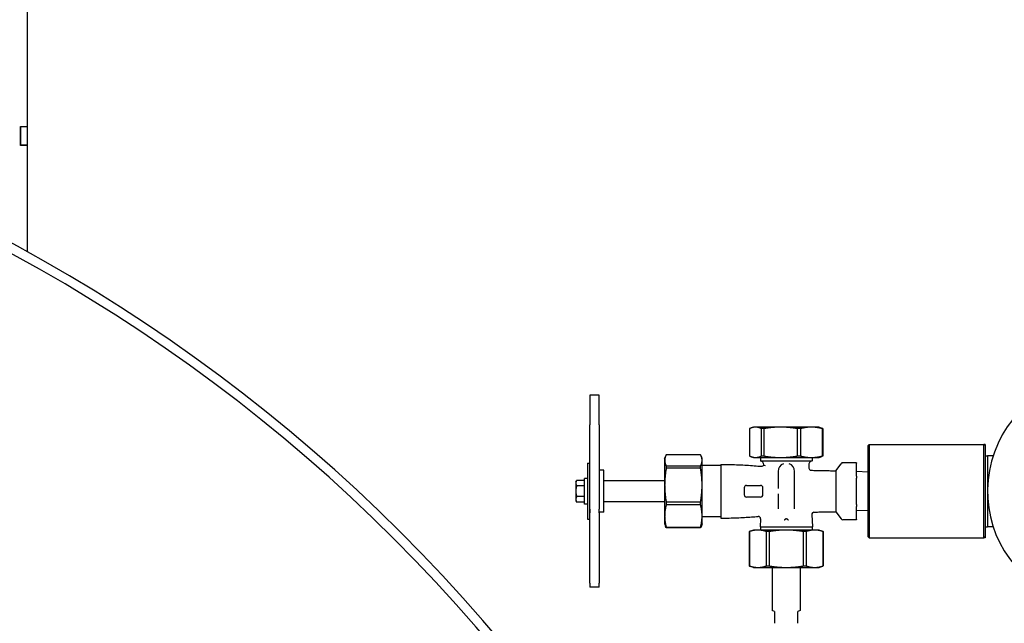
# Model space of a CAD drawing. Header units: inches. Extents: x 24 to 1128, y -69 to 748.
# Tile 272 of 656: x 428 to 454, y 320 to 336. Entities that reach past the tile are written whole.
import ezdxf

# ---------------------------------------------------------------- set-up
doc = ezdxf.new("R2010")
doc.units = ezdxf.units.IN
doc.header["$LTSCALE"] = 32
doc.header["$MEASUREMENT"] = 0
doc.layers.add('Visible (ANSI)', color=7, linetype='Continuous', lineweight=30)

msp = doc.modelspace()

# ---------------------------------------------------------------- linework, layer by layer
at = {"layer": 'Visible (ANSI)'}
for p, q in [((428.18688, 339.29117), (428.18688, 332.80117)), ((428.00758, 332.80117), (428.18688, 332.80117)), ((428.00758, 332.29117), (428.00758, 332.80117)), ((428.00758, 332.79117), (428.00758, 332.30117)), ((428.18688, 332.79117), (428.00758, 332.79117)), ((428.18688, 332.80117), (428.18688, 332.79117)), ((428.18688, 332.79117), (428.18688, 332.30117)), ((428.18688, 332.30117), (428.00758, 332.30117)), ((428.18688, 332.29117), (428.00758, 332.29117)), ((428.18688, 332.30117), (428.18688, 332.29117)), ((428.18688, 332.29117), (428.18688, 329.45574)), ((443.22451, 325.61213), (443.22451, 324.82521)), ((443.47451, 325.61213), (443.22451, 325.61213)), ((443.47451, 324.82521), (443.47451, 325.61213)), ((443.22451, 322.5666), (443.22451, 324.82521)), ((443.47451, 324.82521), (443.47451, 322.5666)), ((447.4955, 324.71987), (447.4955, 323.98927)), ((447.59951, 324.76082), (447.54277, 324.74017)), ((447.6528, 324.76082), (447.59951, 324.76082)), ((448.32406, 324.76082), (447.6528, 324.76082)), ((447.87313, 324.71987), (447.8101, 324.71987)), ((447.8101, 323.98927), (447.8101, 324.71987)), ((447.87313, 324.71987), (447.87313, 323.98927)), ((449.14577, 324.76082), (448.32406, 324.76082)), ((448.85215, 324.71987), (448.77499, 324.71987)), ((448.77499, 323.98927), (448.77499, 324.71987)), ((448.85215, 324.71987), (448.85215, 323.98927)), ((449.34951, 324.76082), (449.14577, 324.76082)), ((449.34951, 324.76082), (449.40626, 324.74017)), ((449.45353, 324.71987), (449.4394, 324.71987)), ((449.4394, 323.98927), (449.4394, 324.71987)), ((449.45353, 324.71987), (449.45353, 323.98927)), ((450.66201, 324.26492), (450.69326, 324.29617)), ((450.66201, 321.82742), (450.66201, 324.26492)), ((450.69326, 324.29617), (450.69326, 321.79617)), ((450.69326, 324.29617), (453.75576, 324.29617)), ((453.78701, 324.29617), (453.75576, 324.29617)), ((453.75576, 321.79617), (453.75576, 324.29617)), ((453.78701, 324.26492), (453.75576, 324.29617)), ((453.78701, 324.29617), (453.78701, 324.26492)), ((453.78701, 324.26492), (453.78701, 321.82742)), ((445.22451, 323.92117), (445.24338, 323.97302)), ((445.22451, 323.92117), (445.22451, 323.87222)), ((446.18356, 324.02317), (445.26546, 324.02317)), ((446.22451, 323.92117), (446.20564, 323.97302)), ((446.22451, 323.87222), (446.22451, 323.92117)), ((447.59951, 323.94832), (447.54277, 323.96897)), ((447.59951, 323.94832), (447.6528, 323.94832)), ((447.6528, 323.94832), (448.32406, 323.94832)), ((447.78701, 323.94832), (447.78701, 323.86117)), ((447.8101, 323.98927), (447.87313, 323.98927)), ((448.32406, 323.94832), (449.14577, 323.94832)), ((448.77499, 323.98927), (448.85215, 323.98927)), ((449.14577, 323.94832), (449.34951, 323.94832)), ((449.16201, 323.94832), (449.16201, 323.86117)), ((449.34951, 323.94832), (449.40626, 323.96897)), ((449.4394, 323.98927), (449.45353, 323.98927)), ((453.78701, 323.99453), (453.84951, 323.99617)), ((453.84951, 323.99617), (453.84951, 322.09617)), ((454.00321, 323.99617), (453.84951, 323.99617)), ((443.16451, 323.79617), (443.16451, 322.29617)), ((443.16451, 323.79617), (443.22451, 323.79617)), ((445.22451, 323.87222), (445.22451, 323.2093)), ((445.26546, 323.72127), (445.26546, 323.65902)), ((445.26546, 323.72127), (446.18356, 323.72127)), ((446.18356, 323.65902), (445.26546, 323.65902)), ((446.18356, 323.65902), (446.18356, 323.72127)), ((446.22451, 323.2093), (446.22451, 323.87222)), ((446.72451, 323.73367), (446.22451, 323.73367)), ((446.72451, 323.76472), (446.72451, 322.32762)), ((447.78701, 323.86117), (449.16201, 323.86117)), ((449.07588, 323.73477), (449.08002, 323.66604)), ((449.79951, 323.59617), (449.93738, 323.78328)), ((450.34951, 323.80871), (449.9877, 323.80871)), ((450.34951, 323.80871), (450.34951, 323.80033)), ((450.34951, 323.45031), (450.34951, 323.80033)), ((443.59951, 323.60867), (443.49014, 323.60867)), ((443.59951, 322.48367), (443.59951, 323.60867)), ((448.25576, 323.57742), (448.25576, 323.11543)), ((448.69326, 322.57984), (448.69326, 323.57742)), ((449.79951, 323.59617), (449.79951, 322.49617)), ((450.66201, 323.55753), (450.34951, 323.57117)), ((450.34951, 323.45031), (450.34951, 323.39619)), ((450.34951, 322.69615), (450.34951, 323.39619)), ((442.84951, 323.29617), (442.87184, 323.33484)), ((442.84951, 323.29617), (442.84951, 323.26268)), ((442.84951, 323.26268), (442.84951, 323.04617)), ((443.08451, 323.33484), (442.87184, 323.33484)), ((443.08451, 323.19051), (442.87184, 323.19051)), ((443.08451, 322.70217), (443.08451, 323.39017)), ((443.16451, 323.39017), (443.08451, 323.39017)), ((445.22451, 323.32742), (443.59951, 323.32742)), ((445.22451, 323.2093), (445.22451, 322.38325)), ((446.22451, 322.38325), (446.22451, 323.2093)), ((447.34951, 323.13992), (447.34951, 322.95242)), ((447.41201, 323.20242), (447.78701, 323.20242)), ((447.84951, 322.95242), (447.84951, 323.13992)), ((442.84951, 323.04617), (442.84951, 322.82966)), ((443.08451, 322.90183), (442.87184, 322.90183)), ((447.78701, 322.88992), (447.41201, 322.88992)), ((448.25576, 322.97691), (448.25576, 322.57984)), ((442.84951, 322.82966), (442.84951, 322.79617)), ((442.84951, 322.79617), (442.87184, 322.75749)), ((443.08451, 322.75749), (442.87184, 322.75749)), ((443.16451, 322.70217), (443.08451, 322.70217)), ((445.22451, 322.76492), (443.59951, 322.76492)), ((445.26546, 322.75958), (445.26546, 322.68202)), ((445.26546, 322.75958), (446.18356, 322.75958)), ((446.18356, 322.68202), (445.26546, 322.68202)), ((446.18356, 322.68202), (446.18356, 322.75958)), ((450.34951, 322.69615), (450.34951, 322.64202)), ((450.34951, 322.29201), (450.34951, 322.64202)), ((443.22451, 322.5666), (443.22451, 322.46953)), ((443.22451, 322.46953), (443.22451, 322.5666)), ((443.22451, 320.59115), (443.22451, 322.46953)), ((443.47451, 322.46953), (443.47451, 322.5666)), ((443.47451, 322.46953), (443.47451, 320.59115)), ((443.59951, 322.48367), (443.49014, 322.48367)), ((445.22451, 322.38325), (445.22451, 322.17117)), ((446.22451, 322.17117), (446.22451, 322.38325)), ((446.72451, 322.35867), (446.22451, 322.35867)), ((449.15499, 322.42167), (449.17451, 322.09767)), ((449.79951, 322.49617), (449.93738, 322.30906)), ((450.66201, 322.53481), (450.34951, 322.52117)), ((443.16451, 322.29617), (443.22451, 322.29617)), ((445.22451, 322.17117), (445.24338, 322.11932)), ((445.26546, 322.08448), (445.26546, 322.06916)), ((445.26546, 322.08448), (446.18356, 322.08448)), ((446.18356, 322.06916), (446.18356, 322.08448)), ((446.22451, 322.17117), (446.20564, 322.11932)), ((447.78704, 322.30566), (447.77451, 322.09767)), ((447.77451, 322.09767), (449.17451, 322.09767)), ((447.78701, 322.09767), (447.78701, 322.00867)), ((449.16201, 322.09767), (449.16201, 322.00867)), ((450.34951, 322.28363), (449.9877, 322.28363)), ((450.34951, 322.29201), (450.34951, 322.28363)), ((453.78701, 322.09781), (453.84951, 322.09617)), ((454.00321, 322.09617), (453.84951, 322.09617)), ((446.18356, 322.06916), (445.26546, 322.06916)), ((447.59951, 322.00867), (447.48701, 321.96772)), ((447.48787, 321.96772), (447.48701, 321.96772)), ((447.48701, 321.96772), (447.48701, 321.04962)), ((447.48787, 321.96772), (447.48787, 321.04962)), ((447.71674, 322.00867), (447.59951, 322.00867)), ((448.47451, 322.00867), (447.71674, 322.00867)), ((448.01677, 321.96772), (447.94561, 321.96772)), ((447.94561, 321.04962), (447.94561, 321.96772)), ((448.01677, 321.96772), (448.01677, 321.04962)), ((449.23228, 322.00867), (448.47451, 322.00867)), ((449.00341, 321.96772), (448.93226, 321.96772)), ((448.93226, 321.04962), (448.93226, 321.96772)), ((449.00341, 321.96772), (449.00341, 321.04962)), ((449.34951, 322.00867), (449.23228, 322.00867)), ((449.34951, 322.00867), (449.46201, 321.96772)), ((449.46201, 321.96772), (449.46116, 321.96772)), ((449.46116, 321.04962), (449.46116, 321.96772)), ((449.46201, 321.96772), (449.46201, 321.04962)), ((450.66201, 321.82742), (450.69326, 321.79617)), ((453.78701, 321.82742), (453.75576, 321.79617)), ((453.78701, 321.82742), (453.78701, 321.79617)), ((450.69326, 321.79617), (453.75576, 321.79617)), ((453.78701, 321.79617), (453.75576, 321.79617)), ((447.59951, 321.00867), (447.48701, 321.04962)), ((447.48701, 321.04962), (447.48787, 321.04962)), ((447.94561, 321.04962), (448.01677, 321.04962)), ((448.93226, 321.04962), (449.00341, 321.04962)), ((449.34951, 321.00867), (449.46201, 321.04962)), ((449.46116, 321.04962), (449.46201, 321.04962)), ((447.59951, 321.00867), (447.71674, 321.00867)), ((447.71674, 321.00867), (448.47451, 321.00867)), ((448.09951, 321.00867), (448.09951, 319.85331)), ((448.47451, 321.00867), (449.23228, 321.00867)), ((448.84951, 321.00867), (448.84951, 319.85331)), ((449.23228, 321.00867), (449.34951, 321.00867)), ((443.22451, 320.59115), (443.22451, 320.4802)), ((443.47451, 320.4802), (443.47451, 320.59115)), ((443.47451, 320.4802), (443.22451, 320.4802)), ((448.16201, 319.82742), (448.09951, 319.85331)), ((448.16201, 319.82742), (448.16201, 319.51492)), ((448.84951, 319.85331), (448.78701, 319.82742)), ((448.78701, 319.51492), (448.78701, 319.82742))]:
    msp.add_line(p, q, dxfattribs=at)
for centre, radius, start, end in [((406.62125, 290.39305), 44.62029, 28.225777, 94.726002), ((406.62125, 290.39305), 44.37029, 28.197664, 94.722655), ((456.91201, 323.04617), 3.06, 300.433365, 239.566635), ((447.74837, 323.74229), 0.125, 6.544845, 71.994266), ((447.81298, 323.77543), 0.0625, 265.040364, 342.402259), ((448.47451, 323.57742), 0.21875, 110.91922, 180), ((448.47451, 323.57742), 0.21875, 0, 69.08078), ((449.20065, 323.74229), 0.125, 108.005734, 183.447874), ((449.1424, 323.6698), 0.0625, 183.447874, 267.617645), ((449.9877, 323.74621), 0.0625, 90, 143.615648), ((443.49014, 323.59304), 0.01562, 90, 180), ((447.41201, 323.13992), 0.0625, 90, 180), ((447.78701, 323.13992), 0.0625, 0, 90), ((447.41201, 322.95242), 0.0625, 180, 270), ((447.78701, 322.95242), 0.0625, 270, 0), ((447.72466, 322.30942), 0.0625, 356.552126, 94.715029), ((449.21738, 322.42543), 0.0625, 92.023335, 183.447874), ((449.9877, 322.34613), 0.0625, 216.384352, 270)]:
    msp.add_arc(centre, radius, start, end, dxfattribs=at)
for points, weights in [([(447.6528, 324.76082), (447.5789, 324.76082), (447.4955, 324.71987)], [1, 1.07154778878, 1.0788594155]), ([(447.8101, 324.71987), (447.7267, 324.76082), (447.6528, 324.76082)], [1.0788594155, 1.07154778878, 1]), ([(448.32406, 324.76082), (448.11222, 324.76082), (447.87313, 324.71987)], [1, 1.07154778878, 1.0788594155]), ([(448.77499, 324.71987), (448.53591, 324.76082), (448.32406, 324.76082)], [1.0788594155, 1.07154778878, 1]), ([(449.14577, 324.76082), (449.00783, 324.76082), (448.85215, 324.71987)], [1, 1.07154778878, 1.0788594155]), ([(449.4394, 324.71987), (449.28372, 324.76082), (449.14577, 324.76082)], [1.0788594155, 1.07154778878, 1]), ([(449.40626, 324.74017), (449.4292, 324.73181), (449.45353, 324.71987)], [1.06905877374, 1.07671691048, 1.0788594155]), ([(445.26546, 324.02317), (445.22451, 323.94314), (445.22451, 323.87222)], [1.06691969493, 1.06560189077, 1]), ([(446.22451, 323.87222), (446.22451, 323.94314), (446.18356, 324.02317)], [1, 1.06560189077, 1.06691969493]), ([(447.4955, 323.98927), (447.5789, 323.94832), (447.6528, 323.94832)], [1.0788594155, 1.07154778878, 1]), ([(447.6528, 323.94832), (447.7267, 323.94832), (447.8101, 323.98927)], [1, 1.07154778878, 1.0788594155]), ([(447.87313, 323.98927), (448.11222, 323.94832), (448.32406, 323.94832)], [1.0788594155, 1.07154778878, 1]), ([(448.32406, 323.94832), (448.53591, 323.94832), (448.77499, 323.98927)], [1, 1.07154778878, 1.0788594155]), ([(448.85215, 323.98927), (449.00783, 323.94832), (449.14577, 323.94832)], [1.0788594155, 1.07154778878, 1]), ([(449.14577, 323.94832), (449.28372, 323.94832), (449.4394, 323.98927)], [1, 1.07154778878, 1.0788594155]), ([(449.45353, 323.98927), (449.4292, 323.97732), (449.40626, 323.96897)], [1.0788594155, 1.07671691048, 1.06905877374]), ([(445.22451, 323.87222), (445.22451, 323.80131), (445.26546, 323.72127)], [1, 1.06560189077, 1.06691969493]), ([(445.26546, 323.65902), (445.22451, 323.42058), (445.22451, 323.2093)], [1.06691969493, 1.06560189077, 1]), ([(446.18356, 323.72127), (446.22451, 323.80131), (446.22451, 323.87222)], [1.06691969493, 1.06560189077, 1]), ([(446.22451, 323.2093), (446.22451, 323.42058), (446.18356, 323.65902)], [1, 1.06560189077, 1.06691969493]), ([(442.87184, 323.33484), (442.84951, 323.29617), (442.84951, 323.26268)], [1, 1.0379548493, 1]), ([(442.84951, 323.26268), (442.84951, 323.22918), (442.87184, 323.19051)], [1, 1.0379548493, 1]), ([(442.87184, 323.19051), (442.84951, 323.11316), (442.84951, 323.04617)], [1, 1.0379548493, 1]), ([(445.22451, 323.2093), (445.22451, 322.99803), (445.26546, 322.75958)], [1, 1.06560189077, 1.06691969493]), ([(446.18356, 322.75958), (446.22451, 322.99803), (446.22451, 323.2093)], [1.06691969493, 1.06560189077, 1]), ([(442.84951, 323.04617), (442.84951, 322.97918), (442.87184, 322.90183)], [1, 1.0379548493, 1]), ([(442.87184, 322.90183), (442.84951, 322.86316), (442.84951, 322.82966)], [1, 1.0379548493, 1]), ([(442.84951, 322.82966), (442.84951, 322.79617), (442.87184, 322.75749)], [1, 1.0379548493, 1]), ([(445.26546, 322.68202), (445.22451, 322.52361), (445.22451, 322.38325)], [1.06691969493, 1.06560189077, 1]), ([(446.22451, 322.38325), (446.22451, 322.52361), (446.18356, 322.68202)], [1, 1.06560189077, 1.06691969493]), ([(445.22451, 322.38325), (445.22451, 322.24289), (445.26546, 322.08448)], [1, 1.06560189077, 1.06691969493]), ([(446.18356, 322.08448), (446.22451, 322.24289), (446.22451, 322.38325)], [1.06691969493, 1.06560189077, 1]), ([(445.26546, 322.06916), (445.25222, 322.09504), (445.24338, 322.11932)], [1.06691969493, 1.06649332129, 1.0593374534]), ([(446.20564, 322.11932), (446.1968, 322.09504), (446.18356, 322.06916)], [1.0593374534, 1.06649332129, 1.06691969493]), ([(448.44952, 322.2976), (448.43591, 322.2894), (448.42228, 322.27226)], [1.00875771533, 1.00839537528, 1.00763899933]), ([(448.49951, 322.2976), (448.47451, 322.31267), (448.44952, 322.2976)], [1.00006274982, 1.00072339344, 1.00006274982]), ([(448.52674, 322.27226), (448.51311, 322.2894), (448.49951, 322.2976)], [1.00763899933, 1.00839537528, 1.00875771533]), ([(447.71674, 322.00867), (447.60922, 322.00867), (447.48787, 321.96772)], [1, 1.06560189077, 1.06691969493]), ([(447.94561, 321.96772), (447.82426, 322.00867), (447.71674, 322.00867)], [1.06691969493, 1.06560189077, 1]), ([(448.47451, 322.00867), (448.25946, 322.00867), (448.01677, 321.96772)], [1, 1.06560189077, 1.06691969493]), ([(448.93226, 321.96772), (448.68956, 322.00867), (448.47451, 322.00867)], [1.06691969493, 1.06560189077, 1]), ([(449.23228, 322.00867), (449.12476, 322.00867), (449.00341, 321.96772)], [1, 1.06560189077, 1.06691969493]), ([(449.46116, 321.96772), (449.33981, 322.00867), (449.23228, 322.00867)], [1.06691969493, 1.06560189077, 1]), ([(447.48787, 321.04962), (447.60922, 321.00867), (447.71674, 321.00867)], [1.06691969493, 1.06560189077, 1]), ([(447.71674, 321.00867), (447.82426, 321.00867), (447.94561, 321.04962)], [1, 1.06560189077, 1.06691969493]), ([(448.01677, 321.04962), (448.25946, 321.00867), (448.47451, 321.00867)], [1.06691969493, 1.06560189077, 1]), ([(448.47451, 321.00867), (448.68956, 321.00867), (448.93226, 321.04962)], [1, 1.06560189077, 1.06691969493]), ([(449.00341, 321.04962), (449.12476, 321.00867), (449.23228, 321.00867)], [1.06691969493, 1.06560189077, 1]), ([(449.23228, 321.00867), (449.33981, 321.00867), (449.46116, 321.04962)], [1, 1.06560189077, 1.06691969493])]:
    msp.add_rational_spline(points, weights, degree=2, dxfattribs=at)
for points, knots in [([(446.72451, 323.76472), (446.81052, 323.76472), (446.89295, 323.7637), (447.05171, 323.76004), (447.12805, 323.7574), (447.27558, 323.7509), (447.34678, 323.74705), (447.48492, 323.73848), (447.55185, 323.73377), (447.68219, 323.7238), (447.7456, 323.71855), (447.80758, 323.71317)], [1, 1, 1, 1, 1.05515271, 1.05515271, 1.110305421, 1.110305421, 1.165458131, 1.165458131, 1.220610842, 1.220610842, 1.275763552, 1.275763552, 1.275763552, 1.275763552]), ([(447.87256, 323.75654), (447.87256, 323.75654), (447.87258, 323.75653), (447.87269, 323.75645), (447.87284, 323.75636), (447.87348, 323.75597), (447.87416, 323.75555), (447.87981, 323.75205), (447.89088, 323.74521), (447.90654, 323.73498), (447.90669, 323.73488), (447.90685, 323.73477)], [0.515559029, 0.515559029, 0.515559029, 0.515559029, 0.536492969, 0.536492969, 0.575754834, 0.575754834, 0.651536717, 0.651536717, 1.032417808, 1.032417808, 1.036304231, 1.036304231, 1.036304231, 1.036304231]), ([(443.47451, 323.5929), (443.4747, 323.5931), (443.47483, 323.59327), (443.47535, 323.59396), (443.47555, 323.59435), (443.47555, 323.59435)], [0.065041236, 0.065041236, 0.065041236, 0.065041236, 0.0770531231, 0.0770531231, 0.1201161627, 0.1201161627, 0.1201161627, 0.1201161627]), ([(443.47451, 323.5468), (443.47451, 323.54692), (443.47451, 323.54705), (443.47451, 323.54727), (443.47452, 323.54737), (443.47452, 323.54757), (443.47452, 323.54766), (443.47452, 323.54774), (443.47452, 323.54775), (443.47452, 323.54775)], [0, 0, 0, 0, 0.00185340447, 0.00185340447, 0.00368384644, 0.00368384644, 0.00609395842, 0.00609395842, 0.00735151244, 0.00735151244, 0.00735151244, 0.00735151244]), ([(449.13981, 323.60735), (449.18889, 323.60531), (449.23727, 323.6036), (449.33231, 323.60079), (449.37898, 323.59968), (449.47022, 323.59799), (449.51478, 323.5974), (449.60131, 323.5966), (449.64326, 323.59638), (449.72397, 323.59617), (449.76272, 323.59617), (449.79951, 323.59617)], [1.724537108, 1.724537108, 1.724537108, 1.724537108, 1.779629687, 1.779629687, 1.834722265, 1.834722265, 1.889814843, 1.889814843, 1.944907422, 1.944907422, 2, 2, 2, 2]), ([(443.47454, 322.51372), (443.47454, 322.51372), (443.47454, 322.51373), (443.47454, 322.51375), (443.47453, 322.51393), (443.47452, 322.51434), (443.47452, 322.51446), (443.47451, 322.51475), (443.47451, 322.51492), (443.47451, 322.51508)], [0.0131320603, 0.0131320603, 0.0131320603, 0.0131320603, 0.0135024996, 0.0135024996, 0.0190993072, 0.0190993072, 0.0212082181, 0.0212082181, 0.0233530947, 0.0233530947, 0.0233530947, 0.0233530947]), ([(443.49014, 322.48367), (443.48971, 322.48367), (443.48928, 322.48369), (443.48854, 322.48375), (443.48823, 322.48378), (443.48761, 322.48386), (443.48732, 322.48391), (443.4868, 322.484), (443.48657, 322.48404), (443.48606, 322.48414), (443.48581, 322.4842), (443.48517, 322.48435), (443.48484, 322.48443), (443.48388, 322.48467), (443.48339, 322.4848), (443.48218, 322.4851), (443.48151, 322.48525), (443.48014, 322.48552), (443.47955, 322.48562), (443.47786, 322.48594), (443.47652, 322.48627), (443.47507, 322.48688), (443.4748, 322.487), (443.47451, 322.48712)], [0, 0, 0, 0, 0.0032377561, 0.0032377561, 0.0056925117, 0.0056925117, 0.0083858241, 0.0083858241, 0.011070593, 0.011070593, 0.0151239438, 0.0151239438, 0.0225008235, 0.0225008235, 0.039437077, 0.039437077, 0.0648007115, 0.0648007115, 0.0808067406, 0.0808067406, 0.0963977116, 0.0963977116, 0.0998934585, 0.0998934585, 0.0998934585, 0.0998934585]), ([(446.72451, 322.32762), (446.80246, 322.32762), (446.87747, 322.32846), (447.02241, 322.3315), (447.09233, 322.3337), (447.22783, 322.33916), (447.29339, 322.34242), (447.42083, 322.34972), (447.48269, 322.35376), (447.60331, 322.36239), (447.66206, 322.36697), (447.71952, 322.37171)], [1, 1, 1, 1, 1.049986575, 1.049986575, 1.099973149, 1.099973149, 1.149959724, 1.149959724, 1.199946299, 1.199946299, 1.249932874, 1.249932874, 1.249932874, 1.249932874]), ([(449.21517, 322.48789), (449.2585, 322.48942), (449.30121, 322.49069), (449.38513, 322.49278), (449.42634, 322.49359), (449.50695, 322.49484), (449.54635, 322.49527), (449.62296, 322.49586), (449.66016, 322.49601), (449.73194, 322.49617), (449.76652, 322.49617), (449.79951, 322.49617)], [1.752952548, 1.752952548, 1.752952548, 1.752952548, 1.802362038, 1.802362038, 1.851771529, 1.851771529, 1.901181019, 1.901181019, 1.95059051, 1.95059051, 2, 2, 2, 2]), ([(448.42228, 322.27226), (448.42225, 322.27222), (448.42223, 322.27219), (448.42177, 322.27163), (448.42126, 322.27118), (448.42001, 322.27041), (448.41931, 322.27016), (448.41853, 322.26999), (448.41852, 322.26999), (448.41851, 322.26999)], [0, 0, 0, 0, 0.0003134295, 0.0003134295, 0.0055212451, 0.0055212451, 0.0114431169, 0.0114431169, 0.0115315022, 0.0115315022, 0.0115315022, 0.0115315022]), ([(448.53051, 322.26999), (448.5305, 322.26999), (448.53049, 322.26999), (448.52971, 322.27016), (448.52897, 322.27042), (448.52768, 322.27125), (448.52717, 322.27172), (448.52674, 322.27226)], [-0.0000889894, -0.0000889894, -0.0000889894, -0.0000889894, 0, 0, 0.0059681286, 0.0059681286, 0.0108186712, 0.0108186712, 0.0108186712, 0.0108186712])]:
    msp.add_open_spline(points, degree=3, knots=knots, dxfattribs=at)

doc.saveas('drawing.dxf')
